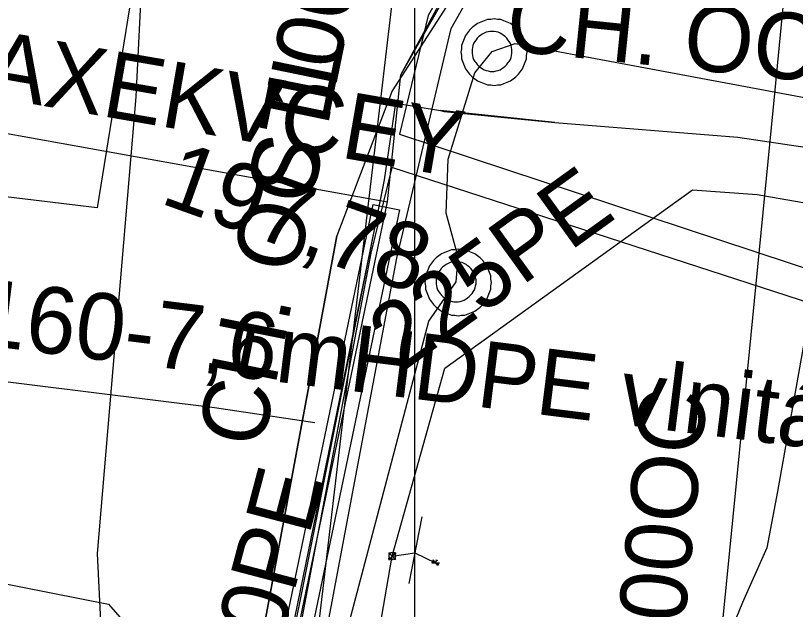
# Model space of a CAD drawing. Extents: x -746464 to -745690, y -1051581 to -1049993.
# Drawn here: x -746249.05 to -746237.34, y -1051027.25 to -1051018.33 of the extents above; entities that cross this region are included whole.
import ezdxf

# ---------------------------------------------------------------- set-up
doc = ezdxf.new("R2010")
doc.units = 0
for name, color, linetype in [('04_CETIN_neprovozovane', 7, 'Continuous'), ('04_CETIN_sdelovaci_podzem', 7, 'Continuous'), ('10_CD_Telematika_metalika', 7, 'Continuous'), ('14_SZDC_SSZT_zabezp_orientacni', 7, 'Continuous'), ('45_Eltodo_vedeni_NN_zemni', 7, 'Continuous'), ('48_Prazs_plynarenska_STL', 7, 'Continuous'), ('48_Prazs_plynarenska_STL_chranicka', 7, 'Continuous'), ('48_Prazs_plynarenska_STL_popisy', 7, 'Continuous'), ('51_PVaK_kanal_negravitacni_overena poloha', 7, 'Continuous'), ('51_PVaK_kanal_objekty', 7, 'Continuous'), ('51_PVaK_kanal_popisy', 7, 'Continuous'), ('51_PVaK_vodovod_chranicky_objekty', 7, 'Continuous'), ('51_PVaK_vodovod_overena poloha_rad', 7, 'Continuous'), ('51_PVaK_vodovod_popisy', 7, 'Continuous'), ('51_PVaK_vodovod_zruseno_overena poloha', 7, 'Continuous'), ('55_PREdi_chranicky', 7, 'Continuous'), ('55_PREdi_stavby', 7, 'Continuous'), ('55_PREdi_stavby_popisy', 7, 'Continuous'), ('55_PREdi_VN', 7, 'Continuous'), ('55_PREdi_VN_popisy', 7, 'Continuous')]:
    doc.layers.add(name, color=color, linetype=linetype)

msp = doc.modelspace()

# ---------------------------------------------------------------- linework, layer by layer
at = {"layer": '04_CETIN_neprovozovane'}
msp.add_lwpolyline([(-746296.68, -1051027.29), (-746272.67, -1051029.04), (-746267.75, -1051029.3), (-746265.79, -1051023.6), (-746252.02, -1051026.31), (-746247.66, -1051027.17), (-746245.28, -1051029.9)], dxfattribs=at)
at = {"layer": '04_CETIN_sdelovaci_podzem'}
for points in [[(-746242.32, -1050998.09), (-746243.98, -1050997.96), (-746245.06, -1050998.83), (-746245.98, -1051006.45), (-746247.05, -1051015.52), (-746247.25, -1051019.55), (-746247.83, -1051026.41), (-746247.7, -1051029.06), (-746247.62, -1051030.24)], [(-746245.98, -1051006.45), (-746247.05, -1051015.52), (-746247.25, -1051019.55)], [(-746240.86, -1051015.52), (-746243.4, -1051019.46), (-746244.23, -1051021.64), (-746245.53, -1051028.63), (-746247.62, -1051030.24)], [(-746247.25, -1051019.55), (-746247.83, -1051026.41), (-746247.7, -1051029.06)], [(-746245.53, -1051028.63), (-746244.23, -1051021.64)]]:
    msp.add_lwpolyline(points, dxfattribs=at)
at = {"layer": '10_CD_Telematika_metalika'}
msp.add_lwpolyline([(-746116.552, -1050521.207), (-746121.17, -1050569.408), (-746128.236, -1050608.848), (-746137.347, -1050610.336), (-746147.573, -1050674.704), (-746154.081, -1050701.12), (-746179.17, -1050709.95), (-746193.05, -1050747.67), (-746206.515, -1050825.577), (-746217.3, -1050901.851), (-746223.756, -1050942.953), (-746230.272, -1050994.196), (-746241.227, -1050999.731), (-746247.174, -1051050.056), (-746252.666, -1051096.533), (-746257.91, -1051185.16), (-746266.649, -1051259.574), (-746273.157, -1051294.362), (-746289.838, -1051383.531), (-746309.089, -1051442.724), (-746337.772, -1051532.949), (-746327.582, -1051537.864), (-746339.385, -1051562.334), (-746354.288, -1051580.571)], dxfattribs=at)
at = {"layer": '14_SZDC_SSZT_zabezp_orientacni'}
msp.add_lwpolyline([(-746245.4, -1051006.167), (-746247.827, -1051021.222), (-746265.716, -1051019.031), (-746268.982, -1051048.185), (-746264.206, -1051048.673), (-746266.117, -1051067.317), (-746269.669, -1051101.983), (-746272.671, -1051131.35), (-746275.095, -1051155), (-746279.089, -1051191.575), (-746283.219, -1051227.813), (-746292.513, -1051281.293), (-746298.067, -1051307.681), (-746304.566, -1051333.765), (-746308.35, -1051348.017), (-746314.941, -1051370.092), (-746324.191, -1051398.043), (-746333.678, -1051423.908), (-746348.696, -1051460.336), (-746364.944, -1051495.78), (-746375.736, -1051517.172), (-746389.78, -1051542.967), (-746401.331, -1051562.813), (-746412.367, -1051580.571)], dxfattribs=at)
at = {"layer": '45_Eltodo_vedeni_NN_zemni'}
for points in [[(-746205.85, -1051023.01), (-746206.059, -1051022.358), (-746207.57, -1051022.04), (-746209.85, -1051021.88), (-746213.44, -1051021.65), (-746216.44, -1051021.57), (-746218.98, -1051020.34), (-746220.2, -1051019.02), (-746221.3, -1051017.66), (-746222.11, -1051016.91), (-746223, -1051016.69), (-746225.45, -1051015.99), (-746239.1, -1051013.51), (-746240.32, -1051013.79), (-746240.79, -1051014.67), (-746242.86, -1051018.33), (-746243.29, -1051020.115), (-746236.347, -1051022.405), (-746236.18, -1051022.7)], [(-746239.212, -1051062.549), (-746238.376, -1051052.871), (-746239.065, -1051050.384), (-746239.367, -1051049.297), (-746247.085, -1051048.714), (-746247.536, -1051046.381), (-746248.778, -1051043.534), (-746246.866, -1051030.04), (-746246.688, -1051029.965), (-746245.531, -1051029.899), (-746244.675, -1051028.749), (-746244.567, -1051028.365), (-746244.46, -1051027.981), (-746243.327, -1051021.974), (-746242.512, -1051018.527), (-746240.439, -1051014.863), (-746240.053, -1051014.139), (-746239.091, -1051013.918), (-746225.541, -1051016.38)], [(-746236.18, -1051022.7), (-746236.51, -1051022.852), (-746243.402, -1051020.615), (-746243.72, -1051021.9), (-746244.85, -1051027.89), (-746245.04, -1051028.57), (-746245.74, -1051029.51), (-746246.78, -1051029.57), (-746247.23, -1051029.76), (-746249.19, -1051043.59), (-746247.92, -1051046.5), (-746247.42, -1051049.09), (-746239.61, -1051049.68), (-746239.293, -1051050.758), (-746238.82, -1051051.07)]]:
    msp.add_lwpolyline(points, dxfattribs=at)
at = {"layer": '48_Prazs_plynarenska_STL'}
for points in [[(-746243.515, -1051020.798), (-746243.343, -1051019.648), (-746242.673, -1051019.76), (-746242.616, -1051019.775), (-746240.959, -1051019.936), (-746238.208, -1051020.158), (-746222.176, -1051022.544), (-746213.206, -1051024.402), (-746209.616, -1051025.146), (-746207.978, -1051025.484), (-746206.682, -1051025.716), (-746199.088, -1051027.065)], [(-746243.726, -1051021.846), (-746243.537, -1051020.927), (-746243.515, -1051020.798)], [(-746244.933, -1051027.721), (-746243.726, -1051021.846)]]:
    msp.add_lwpolyline(points, dxfattribs=at)
at = {"layer": '48_Prazs_plynarenska_STL_chranicka'}
for points in [[(-746240.958, -1051019.936), (-746242.672, -1051019.76)], [(-746245.224, -1051029.351), (-746243.514, -1051020.797)]]:
    msp.add_lwpolyline(points, dxfattribs=at)
at = {"layer": '51_PVaK_kanal_negravitacni_overena poloha'}
for points in [[(-746241.9, -1051018.87), (-746241.55, -1051018.75), (-746205.36, -1051025.51), (-746197.02, -1051026.49), (-746190.74, -1051026.88), (-746184.21, -1051025.56), (-746179.64, -1051026.15)], [(-746242.44, -1051022.33), (-746242.41, -1051021.96), (-746242.59, -1051021.3), (-746242.56, -1051020.49), (-746242.16, -1051019.19), (-746241.9, -1051018.87)], [(-746244.35, -1051037.05), (-746244.79, -1051036.42), (-746245.21, -1051034.81), (-746245.22, -1051033.02), (-746244.85, -1051029.69), (-746244.04, -1051027.43), (-746242.85, -1051022.92), (-746242.44, -1051022.33)]]:
    msp.add_lwpolyline(points, dxfattribs=at)
at = {"layer": '51_PVaK_kanal_objekty'}
for points in [[(-746241.37, -1051018.88), (-746241.38, -1051018.83), (-746241.38, -1051018.78), (-746241.4, -1051018.73), (-746241.42, -1051018.68), (-746241.44, -1051018.63), (-746241.47, -1051018.59), (-746241.5, -1051018.55), (-746241.54, -1051018.51), (-746241.58, -1051018.48), (-746241.62, -1051018.45), (-746241.67, -1051018.43), (-746241.72, -1051018.41), (-746241.77, -1051018.39), (-746241.82, -1051018.39), (-746241.87, -1051018.38), (-746241.92, -1051018.39), (-746241.97, -1051018.39), (-746242.02, -1051018.41), (-746242.07, -1051018.43), (-746242.12, -1051018.45), (-746242.16, -1051018.48), (-746242.2, -1051018.51), (-746242.24, -1051018.55), (-746242.27, -1051018.59), (-746242.3, -1051018.63), (-746242.32, -1051018.68), (-746242.34, -1051018.73), (-746242.36, -1051018.78), (-746242.36, -1051018.83), (-746242.37, -1051018.88), (-746242.36, -1051018.93), (-746242.36, -1051018.98), (-746242.34, -1051019.03), (-746242.32, -1051019.08), (-746242.3, -1051019.13), (-746242.27, -1051019.17), (-746242.24, -1051019.21), (-746242.2, -1051019.25), (-746242.16, -1051019.28), (-746242.12, -1051019.31), (-746242.07, -1051019.33), (-746242.02, -1051019.35), (-746241.97, -1051019.37), (-746241.92, -1051019.37), (-746241.87, -1051019.38), (-746241.82, -1051019.37), (-746241.77, -1051019.37), (-746241.72, -1051019.35), (-746241.67, -1051019.33), (-746241.62, -1051019.31), (-746241.58, -1051019.28), (-746241.54, -1051019.25), (-746241.5, -1051019.21), (-746241.47, -1051019.17), (-746241.44, -1051019.13), (-746241.42, -1051019.08), (-746241.4, -1051019.03), (-746241.38, -1051018.98), (-746241.38, -1051018.93), (-746241.37, -1051018.88)], [(-746241.6, -1051018.87), (-746241.6, -1051018.84), (-746241.606, -1051018.81), (-746241.612, -1051018.78), (-746241.624, -1051018.75), (-746241.642, -1051018.72), (-746241.66, -1051018.696), (-746241.678, -1051018.672), (-746241.702, -1051018.648), (-746241.726, -1051018.63), (-746241.75, -1051018.612), (-746241.78, -1051018.594), (-746241.81, -1051018.582), (-746241.84, -1051018.576), (-746241.87, -1051018.57), (-746241.9, -1051018.57), (-746241.93, -1051018.57), (-746241.96, -1051018.576), (-746241.99, -1051018.582), (-746242.02, -1051018.594), (-746242.05, -1051018.612), (-746242.074, -1051018.63), (-746242.098, -1051018.648), (-746242.122, -1051018.672), (-746242.14, -1051018.696), (-746242.158, -1051018.72), (-746242.176, -1051018.75), (-746242.188, -1051018.78), (-746242.194, -1051018.81), (-746242.2, -1051018.84), (-746242.2, -1051018.87), (-746242.2, -1051018.9), (-746242.194, -1051018.93), (-746242.188, -1051018.96), (-746242.176, -1051018.99), (-746242.158, -1051019.02), (-746242.14, -1051019.044), (-746242.122, -1051019.068), (-746242.098, -1051019.092), (-746242.074, -1051019.11), (-746242.05, -1051019.128), (-746242.02, -1051019.146), (-746241.99, -1051019.158), (-746241.96, -1051019.164), (-746241.93, -1051019.17), (-746241.9, -1051019.17), (-746241.87, -1051019.17), (-746241.84, -1051019.164), (-746241.81, -1051019.158), (-746241.78, -1051019.146), (-746241.75, -1051019.128), (-746241.726, -1051019.11), (-746241.702, -1051019.092), (-746241.678, -1051019.068), (-746241.66, -1051019.044), (-746241.642, -1051019.02), (-746241.624, -1051018.99), (-746241.612, -1051018.96), (-746241.606, -1051018.93), (-746241.6, -1051018.9), (-746241.6, -1051018.87)], [(-746241.91, -1051022.34), (-746241.92, -1051022.29), (-746241.92, -1051022.24), (-746241.94, -1051022.19), (-746241.96, -1051022.14), (-746241.98, -1051022.09), (-746242.01, -1051022.05), (-746242.04, -1051022.01), (-746242.08, -1051021.97), (-746242.12, -1051021.94), (-746242.16, -1051021.91), (-746242.21, -1051021.89), (-746242.26, -1051021.87), (-746242.31, -1051021.85), (-746242.36, -1051021.85), (-746242.41, -1051021.84), (-746242.46, -1051021.85), (-746242.51, -1051021.85), (-746242.56, -1051021.87), (-746242.61, -1051021.89), (-746242.66, -1051021.91), (-746242.7, -1051021.94), (-746242.74, -1051021.97), (-746242.78, -1051022.01), (-746242.81, -1051022.05), (-746242.84, -1051022.09), (-746242.86, -1051022.14), (-746242.88, -1051022.19), (-746242.9, -1051022.24), (-746242.9, -1051022.29), (-746242.91, -1051022.34), (-746242.9, -1051022.39), (-746242.9, -1051022.44), (-746242.88, -1051022.49), (-746242.86, -1051022.54), (-746242.84, -1051022.59), (-746242.81, -1051022.63), (-746242.78, -1051022.67), (-746242.74, -1051022.71), (-746242.7, -1051022.74), (-746242.66, -1051022.77), (-746242.61, -1051022.79), (-746242.56, -1051022.81), (-746242.51, -1051022.83), (-746242.46, -1051022.83), (-746242.41, -1051022.84), (-746242.36, -1051022.83), (-746242.31, -1051022.83), (-746242.26, -1051022.81), (-746242.21, -1051022.79), (-746242.16, -1051022.77), (-746242.12, -1051022.74), (-746242.08, -1051022.71), (-746242.04, -1051022.67), (-746242.01, -1051022.63), (-746241.98, -1051022.59), (-746241.96, -1051022.54), (-746241.94, -1051022.49), (-746241.92, -1051022.44), (-746241.92, -1051022.39), (-746241.91, -1051022.34)], [(-746242.14, -1051022.33), (-746242.14, -1051022.3), (-746242.146, -1051022.27), (-746242.152, -1051022.24), (-746242.164, -1051022.21), (-746242.182, -1051022.18), (-746242.2, -1051022.156), (-746242.218, -1051022.132), (-746242.242, -1051022.108), (-746242.266, -1051022.09), (-746242.29, -1051022.072), (-746242.32, -1051022.054), (-746242.35, -1051022.042), (-746242.38, -1051022.036), (-746242.41, -1051022.03), (-746242.44, -1051022.03), (-746242.47, -1051022.03), (-746242.5, -1051022.036), (-746242.53, -1051022.042), (-746242.56, -1051022.054), (-746242.59, -1051022.072), (-746242.614, -1051022.09), (-746242.638, -1051022.108), (-746242.662, -1051022.132), (-746242.68, -1051022.156), (-746242.698, -1051022.18), (-746242.716, -1051022.21), (-746242.728, -1051022.24), (-746242.734, -1051022.27), (-746242.74, -1051022.3), (-746242.74, -1051022.33), (-746242.74, -1051022.36), (-746242.734, -1051022.39), (-746242.728, -1051022.42), (-746242.716, -1051022.45), (-746242.698, -1051022.48), (-746242.68, -1051022.504), (-746242.662, -1051022.528), (-746242.638, -1051022.552), (-746242.614, -1051022.57), (-746242.59, -1051022.588), (-746242.56, -1051022.606), (-746242.53, -1051022.618), (-746242.5, -1051022.624), (-746242.47, -1051022.63), (-746242.44, -1051022.63), (-746242.41, -1051022.63), (-746242.38, -1051022.624), (-746242.35, -1051022.618), (-746242.32, -1051022.606), (-746242.29, -1051022.588), (-746242.266, -1051022.57), (-746242.242, -1051022.552), (-746242.218, -1051022.528), (-746242.2, -1051022.504), (-746242.182, -1051022.48), (-746242.164, -1051022.45), (-746242.152, -1051022.42), (-746242.146, -1051022.39), (-746242.14, -1051022.36), (-746242.14, -1051022.33)]]:
    msp.add_lwpolyline(points, dxfattribs=at)
at = {"layer": '51_PVaK_vodovod_chranicky_objekty'}
for p, q in [((-746242.955, -1051025.86), (-746243.148, -1051026.86)), ((-746243.449, -1051026.499), (-746243.349, -1051026.399)), ((-746243.449, -1051026.399), (-746243.349, -1051026.499)), ((-746243.449, -1051026.399), (-746243.449, -1051026.419)), ((-746243.449, -1051026.399), (-746243.429, -1051026.399)), ((-746243.349, -1051026.399), (-746243.369, -1051026.399)), ((-746243.349, -1051026.399), (-746243.349, -1051026.419)), ((-746243.449, -1051026.499), (-746243.449, -1051026.479)), ((-746243.449, -1051026.499), (-746243.429, -1051026.499)), ((-746243.349, -1051026.499), (-746243.369, -1051026.499)), ((-746243.349, -1051026.499), (-746243.349, -1051026.479)), ((-746242.783, -1051026.506), (-746242.804, -1051026.549)), ((-746242.804, -1051026.549), (-746242.693, -1051026.55)), ((-746242.783, -1051026.511), (-746242.801, -1051026.547)), ((-746242.801, -1051026.547), (-746242.754, -1051026.547)), ((-746242.798, -1051026.545), (-746242.783, -1051026.514)), ((-746242.759, -1051026.545), (-746242.798, -1051026.545)), ((-746242.794, -1051026.542), (-746242.783, -1051026.519)), ((-746242.764, -1051026.542), (-746242.794, -1051026.542)), ((-746242.79, -1051026.539), (-746242.783, -1051026.523)), ((-746242.769, -1051026.54), (-746242.79, -1051026.539)), ((-746242.787, -1051026.537), (-746242.782, -1051026.527)), ((-746242.774, -1051026.537), (-746242.787, -1051026.537)), ((-746242.784, -1051026.535), (-746242.782, -1051026.531)), ((-746242.778, -1051026.535), (-746242.784, -1051026.535)), ((-746242.714, -1051026.593), (-746242.783, -1051026.506)), ((-746242.754, -1051026.547), (-746242.783, -1051026.511)), ((-746242.783, -1051026.514), (-746242.759, -1051026.545)), ((-746242.783, -1051026.519), (-746242.764, -1051026.542)), ((-746242.783, -1051026.523), (-746242.769, -1051026.54)), ((-746242.782, -1051026.527), (-746242.774, -1051026.537)), ((-746242.782, -1051026.531), (-746242.778, -1051026.535)), ((-746242.749, -1051026.549), (-746242.727, -1051026.504)), ((-746242.714, -1051026.588), (-746242.743, -1051026.552)), ((-746242.743, -1051026.552), (-746242.697, -1051026.552)), ((-746242.7, -1051026.554), (-746242.739, -1051026.554)), ((-746242.739, -1051026.554), (-746242.715, -1051026.585)), ((-746242.703, -1051026.557), (-746242.733, -1051026.557)), ((-746242.733, -1051026.557), (-746242.715, -1051026.58)), ((-746242.707, -1051026.56), (-746242.729, -1051026.559)), ((-746242.729, -1051026.559), (-746242.715, -1051026.576)), ((-746242.71, -1051026.561), (-746242.724, -1051026.562)), ((-746242.724, -1051026.562), (-746242.715, -1051026.572)), ((-746242.714, -1051026.564), (-746242.719, -1051026.564)), ((-746242.719, -1051026.564), (-746242.715, -1051026.568)), ((-746242.715, -1051026.585), (-746242.7, -1051026.554)), ((-746242.715, -1051026.58), (-746242.703, -1051026.557)), ((-746242.715, -1051026.576), (-746242.707, -1051026.56)), ((-746242.715, -1051026.572), (-746242.71, -1051026.561)), ((-746242.715, -1051026.568), (-746242.714, -1051026.564)), ((-746242.693, -1051026.55), (-746242.714, -1051026.593)), ((-746242.697, -1051026.552), (-746242.714, -1051026.588))]:
    msp.add_line(p, q, dxfattribs=at)
for points in [[(-746243.349, -1051026.449), (-746243.349, -1051026.444), (-746243.35, -1051026.439), (-746243.351, -1051026.434), (-746243.353, -1051026.429), (-746243.356, -1051026.424), (-746243.359, -1051026.42), (-746243.362, -1051026.416), (-746243.366, -1051026.412), (-746243.37, -1051026.409), (-746243.374, -1051026.406), (-746243.379, -1051026.403), (-746243.384, -1051026.401), (-746243.389, -1051026.4), (-746243.394, -1051026.399), (-746243.399, -1051026.399), (-746243.404, -1051026.399), (-746243.409, -1051026.4), (-746243.414, -1051026.401), (-746243.419, -1051026.403), (-746243.424, -1051026.406), (-746243.428, -1051026.409), (-746243.432, -1051026.412), (-746243.436, -1051026.416), (-746243.439, -1051026.42), (-746243.442, -1051026.424), (-746243.445, -1051026.429), (-746243.447, -1051026.434), (-746243.448, -1051026.439), (-746243.449, -1051026.444), (-746243.449, -1051026.449), (-746243.449, -1051026.454), (-746243.448, -1051026.459), (-746243.447, -1051026.464), (-746243.445, -1051026.469), (-746243.442, -1051026.474), (-746243.439, -1051026.478), (-746243.436, -1051026.482), (-746243.432, -1051026.486), (-746243.428, -1051026.489), (-746243.424, -1051026.492), (-746243.419, -1051026.495), (-746243.414, -1051026.497), (-746243.409, -1051026.498), (-746243.404, -1051026.499), (-746243.399, -1051026.499), (-746243.394, -1051026.499), (-746243.389, -1051026.498), (-746243.384, -1051026.497), (-746243.379, -1051026.495), (-746243.374, -1051026.492), (-746243.37, -1051026.489), (-746243.366, -1051026.486), (-746243.362, -1051026.482), (-746243.359, -1051026.478), (-746243.356, -1051026.474), (-746243.353, -1051026.469), (-746243.351, -1051026.464), (-746243.35, -1051026.459), (-746243.349, -1051026.454), (-746243.349, -1051026.449)], [(-746242.743, -1051026.511), (-746242.727, -1051026.504), (-746242.721, -1051026.522)]]:
    msp.add_lwpolyline(points, dxfattribs=at)
at = {"layer": '51_PVaK_vodovod_overena poloha_rad'}
for p, q in [((-746243.59, -1051027.55), (-746243.4, -1051026.45)), ((-746243.4, -1051026.45), (-746243.059, -1051026.4)), ((-746243.059, -1051026.4), (-746242.75, -1051026.55))]:
    msp.add_line(p, q, dxfattribs=at)
for points in [[(-746237.42, -1051017.01), (-746237.66, -1051019.5), (-746238.04, -1051023.38), (-746238.63, -1051029.35), (-746239.03, -1051030.8), (-746239.32, -1051031.17)], [(-746243.4, -1051026.45), (-746242.61, -1051023.63), (-746238.89, -1051020.95), (-746237.92, -1051021.02), (-746198.22, -1051027.94), (-746187.38, -1051029.64), (-746186.76, -1051030.39), (-746186.47, -1051030.43)]]:
    msp.add_lwpolyline(points, dxfattribs=at)
at = {"layer": '51_PVaK_vodovod_zruseno_overena poloha'}
msp.add_lwpolyline([(-746243.06, -1051033.51), (-746243.06, -1051007.88), (-746239.2, -1050994.046)], dxfattribs=at)
at = {"layer": '55_PREdi_chranicky'}
msp.add_lwpolyline([(-746244.817, -1051028.671), (-746245.226, -1051028.569), (-746243.683, -1051021.17), (-746243.291, -1051021.25), (-746244.825, -1051028.608), (-746244.817, -1051028.671)], close=True, dxfattribs=at)
at = {"layer": '55_PREdi_stavby'}
msp.add_lwpolyline([(-746236.236, -1051015.425), (-746236.66, -1051020.135), (-746237.612, -1051025.48), (-746237.771, -1051026.326), (-746238.141, -1051027.147), (-746238.538, -1051028.126), (-746239.041, -1051028.946), (-746239.676, -1051029.422), (-746239.808, -1051029.581), (-746240.734, -1051030.401), (-746242.295, -1051031.287), (-746242.983, -1051031.605), (-746243.909, -1051031.816), (-746245.047, -1051032.028), (-746248.195, -1051031.499)], dxfattribs=at)
at = {"layer": '55_PREdi_stavby_popisy'}
msp.add_lwpolyline([(-746256.215, -1051022.957), (-746246.068, -1051024.219), (-746244.56, -1051024.441)], dxfattribs=at)
at = {"layer": '55_PREdi_VN'}
for points in [[(-746248.166, -1051044.138), (-746248.49, -1051045.63), (-746248.628, -1051045.144), (-746248.94, -1051044.05), (-746247.23, -1051029.76), (-746245.03, -1051028.61), (-746243.47, -1051021.13), (-746243.27, -1051019.22), (-746240.32, -1051013.79), (-746239.1, -1051013.51), (-746222.99, -1051016.63), (-746221.569, -1051017.367), (-746219.368, -1051020.071), (-746218.11, -1051020.99), (-746216.11, -1051021.64), (-746214.46, -1051021.684), (-746210.35, -1051021.65), (-746208.46, -1051022.04)], [(-746248.49, -1051045.63), (-746248.94, -1051044.05), (-746247.23, -1051029.76), (-746246.04, -1051029.23), (-746245.03, -1051028.61), (-746243.47, -1051021.13), (-746243.27, -1051019.22), (-746242.05, -1051017.07), (-746240.79, -1051014.67), (-746240.32, -1051013.79), (-746239.1, -1051013.51), (-746222.99, -1051016.63), (-746221.51, -1051017.49), (-746220.8, -1051018.41), (-746219.18, -1051020.2), (-746218.11, -1051020.99), (-746216.11, -1051021.64), (-746213.08, -1051021.72), (-746210.35, -1051021.65)]]:
    msp.add_lwpolyline(points, dxfattribs=at)
at = {"layer": '55_PREdi_VN_popisy'}
msp.add_lwpolyline([(-746260.688, -1051018.105), (-746249.26, -1051020.09), (-746243.47, -1051021.13)], dxfattribs=at)

# ---------------------------------------------------------------- texts
at = {"layer": '48_Prazs_plynarenska_STL_popisy'}
for s, rotation, p in [('STL OC 40 2006', 78.3787, (-746244.597, -1051021.118)), ('CH. OC 100 10,5', 78.6952, (-746245.345, -1051024.856)), ('CH. OC 100 1,8', 354.1372, (-746241.717, -1051018.853))]:
    msp.add_text(s, height=1, rotation=rotation, dxfattribs=at).set_placement(p)
at = {"layer": '51_PVaK_kanal_popisy'}
for s, rotation, p in [('197,78', 340.3002, (-746246.904, -1051021.142)), ('90PE', 75.2188, (-746245.256, -1051028.459))]:
    msp.add_text(s, height=1, rotation=rotation, dxfattribs=at).set_placement(p)
at = {"layer": '51_PVaK_vodovod_popisy'}
for s, rotation, p in [('225PE', 35.7699, (-746243.268, -1051023.705)), ('800OC', 84.3555, (-746239.082, -1051028.208))]:
    msp.add_text(s, height=1, rotation=rotation, dxfattribs=at).set_placement(p)
at = {"layer": '55_PREdi_stavby_popisy'}
msp.add_text('1x160-7,6mHDPE vlnitá', height=1, rotation=352.9106, dxfattribs=at).set_placement((-746251.08, -1051023.092))
at = {"layer": '55_PREdi_VN_popisy'}
msp.add_text('3x1x120 AXEKVCEY', height=1, rotation=350.1486, dxfattribs=at).set_placement((-746254.888, -1051018.604))

doc.saveas('drawing.dxf')
